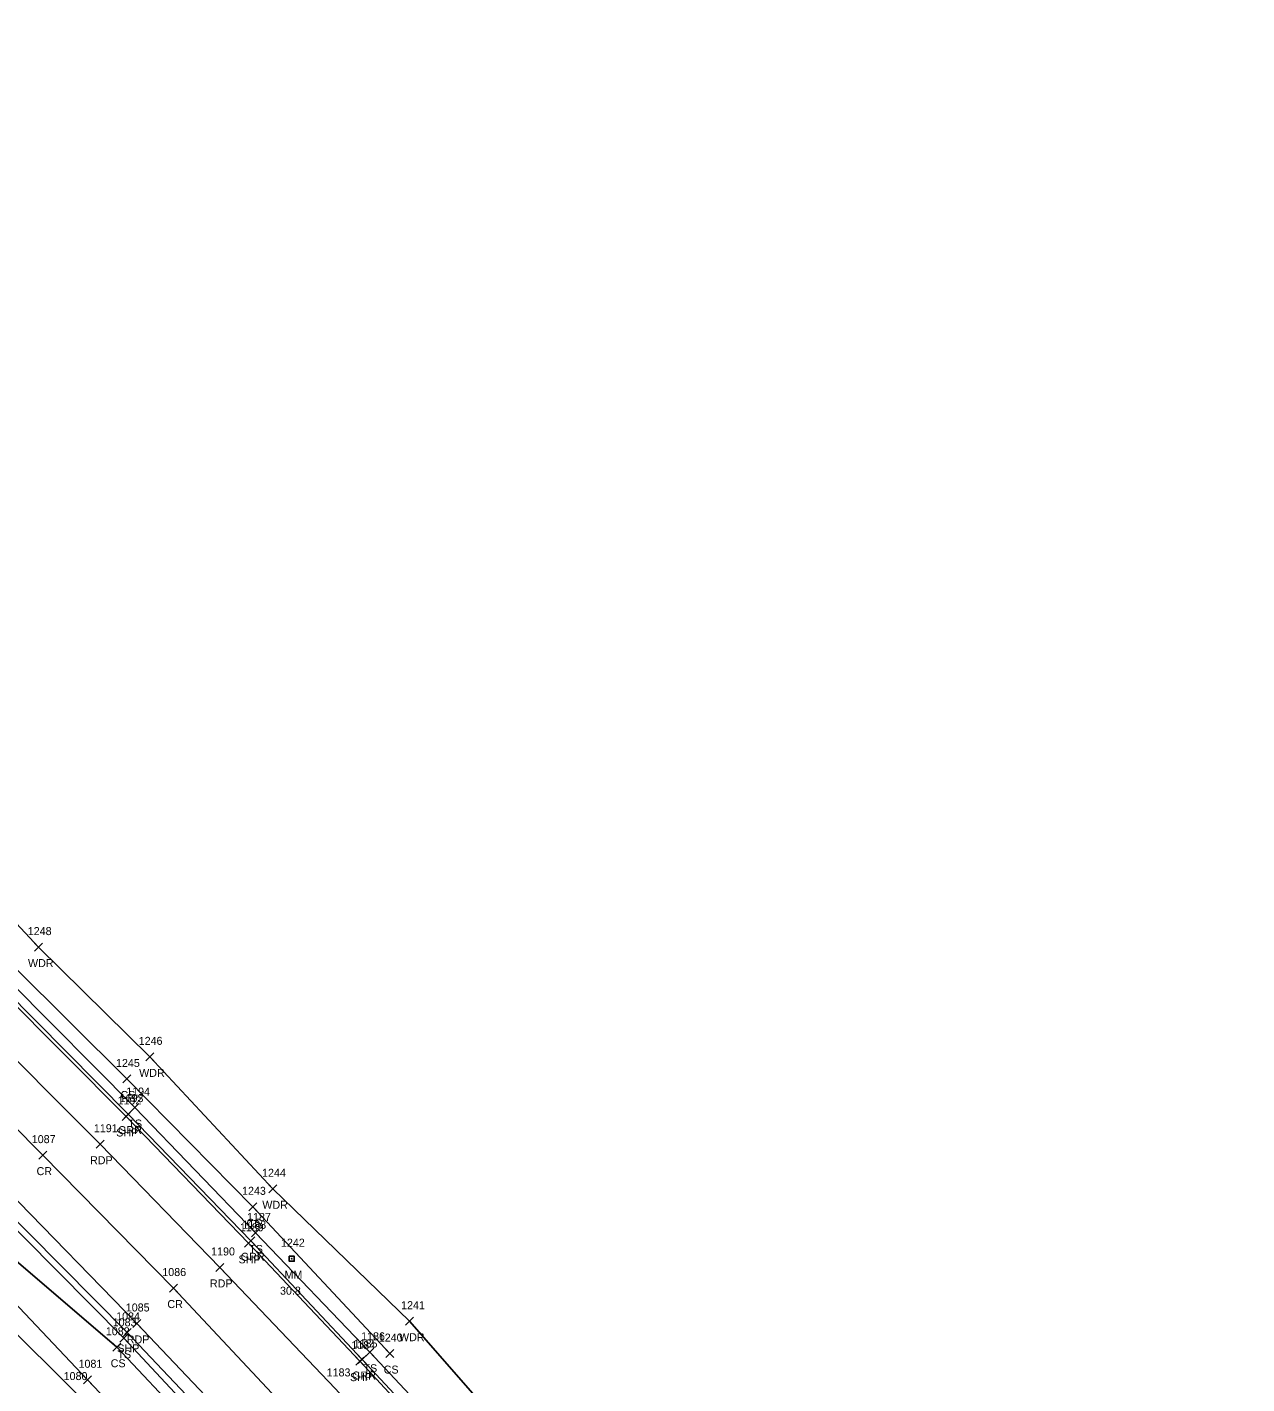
# Model space of a CAD drawing. Extents: x 1647574 to 1652703, y 212895 to 228670.
# Drawn here: x 1649920 to 1650224.8, y 226264.6 to 226603.8 of the extents above; entities that cross this region are included whole.
import ezdxf

# ---------------------------------------------------------------- set-up
doc = ezdxf.new("R2010")
doc.units = 0
for name, color, linetype in [('L_A', 7, 'Continuous'), ('L_I', 7, 'Continuous'), ('L_TIC', 7, 'Continuous'), ('LAWA', 7, 'Continuous'), ('LELB', 7, 'Continuous'), ('P_A', 7, 'Continuous'), ('P_I', 7, 'Continuous'), ('P_TIC', 7, 'Continuous'), ('PET', 7, 'Continuous'), ('PRC', 7, 'Continuous'), ('PSP', 7, 'Continuous'), ('R_A', 7, 'Continuous'), ('R_I', 7, 'Continuous'), ('R_TIC', 7, 'Continuous'), ('RGR', 7, 'Continuous'), ('S_A', 7, 'Continuous'), ('S_C', 7, 'Continuous'), ('S_I', 7, 'Continuous'), ('SRM', 7, 'Continuous')]:
    doc.layers.add(name, color=color, linetype=linetype)

msp = doc.modelspace()

# ---------------------------------------------------------------- linework, layer by layer
at = {"layer": 'L_TIC'}
for points in [[(1649921.81, 226372.8), (1649923.81, 226374.8)], [(1649923.81, 226372.8), (1649921.81, 226374.8)], [(1649949.59, 226345.36), (1649951.59, 226347.36)], [(1649951.59, 226345.36), (1649949.59, 226347.36)], [(1649943.85, 226339.83), (1649945.85, 226341.83)], [(1649945.85, 226339.83), (1649943.85, 226341.83)], [(1649945.85, 226332.69), (1649947.85, 226334.69)], [(1649947.85, 226332.69), (1649945.85, 226334.69)], [(1649980.36, 226312.37), (1649982.36, 226314.37)], [(1649982.36, 226312.37), (1649980.36, 226314.37)], [(1649975.36, 226307.87), (1649977.36, 226309.87)], [(1649977.36, 226307.87), (1649975.36, 226309.87)], [(1649976.06, 226301.34), (1649978.06, 226303.34)], [(1649978.06, 226301.34), (1649976.06, 226303.34)], [(1650014.55, 226279.28), (1650016.55, 226281.28)], [(1650016.55, 226279.28), (1650014.55, 226281.28)], [(1649943.11, 226275), (1649945.11, 226277)], [(1649945.11, 226275), (1649943.11, 226277)], [(1649941.39, 226272.76), (1649943.39, 226274.76)], [(1649943.39, 226272.76), (1649941.39, 226274.76)], [(1650004.62, 226271.51), (1650006.62, 226273.51)], [(1650006.62, 226271.51), (1650004.62, 226273.51)], [(1650009.63, 226271.18), (1650011.63, 226273.18)], [(1650011.63, 226271.18), (1650009.63, 226273.18)], [(1649934.01, 226264.64), (1649936.01, 226266.64)], [(1649936.01, 226264.64), (1649934.01, 226266.64)]]:
    msp.add_lwpolyline(points, dxfattribs=at)
at = {"layer": 'LAWA'}
msp.add_lwpolyline([(1650224.82, 226043.26), (1650200.57, 226071.14), (1650179.14, 226096.39), (1650156.93, 226122.13), (1650126.46, 226158.5), (1650102.32, 226186.03), (1650070.86, 226221.7), (1650047.25, 226248.26), (1650033.72, 226259.55), (1650015.55, 226280.28), (1649981.36, 226313.37), (1649950.59, 226346.36), (1649922.81, 226373.8), (1649891.44, 226407.34), (1649856.77, 226439.08), (1649829.63, 226467.03), (1649787.56, 226504.18), (1649754.94, 226535.2), (1649724.22, 226565.72), (1649692.31, 226598.17), (1649653.67, 226635.29), (1649620.52, 226666.86), (1649581.67, 226703.66)], dxfattribs=at)
at = {"layer": 'LELB'}
for points in [[(1650010.63, 226272.18), (1649976.36, 226308.87), (1649944.85, 226340.83), (1649916.6, 226368.96), (1649885.58, 226401.45), (1649851.41, 226433.71), (1649822.12, 226460.28), (1649782.98, 226498.9), (1649750.04, 226529.83), (1649718.83, 226559.66), (1649689.09, 226593.62), (1649652.01, 226632.5), (1649616.85, 226664.27), (1649578.69, 226701.52), (1649544.7, 226732.63), (1649511.82, 226765.51), (1649477.06, 226797.14), (1649442.21, 226831.27), (1649405.15, 226865.62), (1649378.95, 226891.41), (1649346.59, 226917.07), (1649311.19, 226946.22)], [(1650213.15, 226037.1), (1650185.87, 226070.33), (1650156.97, 226103.72), (1650126.82, 226139.03), (1650097.45, 226172.49), (1650065.12, 226208.19), (1650039.15, 226236.7), (1650005.62, 226272.51), (1649977.06, 226302.34), (1649946.85, 226333.69), (1649915.81, 226365.02), (1649884.88, 226395.87), (1649852.74, 226426.8), (1649817.4, 226461.44), (1649778.8, 226498.35), (1649747.79, 226526.99), (1649716.78, 226556.99), (1649685.05, 226589.65), (1649647.22, 226623.29), (1649611.68, 226660.43), (1649573.8, 226694.76)], [(1650145.31, 225996.12), (1650155.22, 226000.73), (1650160.97, 226007.39), (1650165.06, 226014.73), (1650162.63, 226023.17), (1650152.14, 226036.38), (1650125.52, 226068.74), (1650101.36, 226098.15), (1650073.79, 226131.47), (1650039.14, 226169.85), (1650006.52, 226208.67), (1649978.85, 226238.77), (1649944.11, 226276), (1649910.77, 226309.61), (1649879.19, 226341.22), (1649849.26, 226371.24), (1649815.2, 226404.44), (1649786.47, 226431.97), (1649749.39, 226466.79), (1649718.31, 226495.58), (1649694.54, 226518.32), (1649659.53, 226550.77), (1649625.91, 226582.74), (1649593.12, 226613.01)], [(1650034.79, 226165.59), (1650004.25, 226206.53), (1649976.89, 226237.09), (1649942.39, 226273.76), (1649905.43, 226305.34), (1649874.8, 226336.52), (1649843.44, 226365.42), (1649812.48, 226401.05), (1649784.9, 226430.14), (1649744.52, 226461.95), (1649720.63, 226485.58), (1649711.56, 226477.85), (1649711.58, 226477.78), (1649705.42, 226471.73), (1649700.93, 226467.69), (1649709.73, 226458.24)], [(1650148.97, 226010.88), (1650139.27, 226026.59), (1650113.43, 226057), (1650088.3, 226087.98), (1650061.28, 226120.08), (1650026.24, 226159.75), (1649992.44, 226196.13), (1649963.33, 226228.07), (1649931.94, 226262.56), (1649896.29, 226297.95), (1649867.38, 226328.16), (1649836.11, 226358.29), (1649802.88, 226390.85), (1649773.49, 226418.93), (1649757.57, 226433.02), (1649733.38, 226449.67), (1649721.38, 226464.7), (1649717.89, 226468.09), (1649721.1, 226472.27), (1649725.43, 226467.47)], [(1650148.97, 226010.88), (1650154.49, 226019.63), (1650146.18, 226030.47), (1650117.14, 226060.39), (1650092.92, 226091.65), (1650065.04, 226122.85), (1650030.31, 226163.04), (1649996.06, 226198.8), (1649967.82, 226231.08), (1649935.01, 226265.64), (1649900.92, 226301.66), (1649869, 226330.3), (1649837.58, 226359.92), (1649804, 226392.67), (1649775.11, 226420.09), (1649758.52, 226434.35), (1649738.4, 226455.19), (1649725.43, 226467.47)]]:
    msp.add_lwpolyline(points, dxfattribs=at)
at = {"layer": 'P_TIC'}
for points in [[(1649943.68, 226330.46), (1649945.68, 226332.46)], [(1649945.68, 226330.46), (1649943.68, 226332.46)], [(1649937.19, 226323.52), (1649939.19, 226325.52)], [(1649939.19, 226323.52), (1649937.19, 226325.52)], [(1649922.88, 226320.79), (1649924.88, 226322.79)], [(1649924.88, 226320.79), (1649922.88, 226322.79)], [(1649974.25, 226298.75), (1649976.25, 226300.75)], [(1649976.25, 226298.75), (1649974.25, 226300.75)], [(1649967.15, 226292.72), (1649969.15, 226294.72)], [(1649969.15, 226292.72), (1649967.15, 226294.72)], [(1649955.56, 226287.56), (1649957.56, 226289.56)], [(1649957.56, 226287.56), (1649955.56, 226289.56)], [(1649946.38, 226278.71), (1649948.38, 226280.71)], [(1649948.38, 226278.71), (1649946.38, 226280.71)], [(1649943.97, 226276.48), (1649945.97, 226278.48)], [(1649945.97, 226276.48), (1649943.97, 226278.48)], [(1650002.11, 226269.29), (1650004.11, 226271.29)], [(1650004.11, 226269.29), (1650002.11, 226271.29)]]:
    msp.add_lwpolyline(points, dxfattribs=at)
at = {"layer": 'PET'}
for points in [[(1650203.46, 226029.18), (1650176.21, 226061.89), (1650147.53, 226095.79), (1650117.29, 226130.73), (1650087.4, 226164.52), (1650055.9, 226199.34), (1650029.44, 226228.14), (1649996.95, 226263.47), (1649968.15, 226293.72), (1649938.19, 226324.52), (1649906.65, 226356.13), (1649876.52, 226386.27), (1649843.75, 226418.81), (1649809.66, 226451.94), (1649770.32, 226489.71), (1649739.98, 226518.42), (1649716.1, 226541.38), (1649682.51, 226572.89), (1649648.23, 226605.38), (1649615.14, 226636.4), (1649578.52, 226671.42)], [(1650180.12, 226018.51), (1650160.2, 226042.42), (1650132.53, 226074.87), (1650108.24, 226103.36), (1650079.8, 226135.84), (1650045.18, 226174.49), (1650010.43, 226212.6), (1649983.21, 226241.97), (1649947.38, 226279.71), (1649914.98, 226313), (1649883.03, 226345), (1649852.9, 226374.89), (1649819.24, 226408.27), (1649790.46, 226435.99), (1649753.36, 226471.35), (1649722.68, 226500.42), (1649698.76, 226522.75), (1649664.62, 226555.39), (1649630.41, 226587.57), (1649598.45, 226617.55), (1649561.34, 226652.9)]]:
    msp.add_lwpolyline(points, dxfattribs=at)
at = {"layer": 'PRC'}
msp.add_lwpolyline([(1650190.29, 226025.07), (1650169.4, 226050.68), (1650141.73, 226083.3), (1650117.9, 226111.09), (1650088.92, 226144.57), (1650053.94, 226182.93), (1650019.72, 226220.45), (1649992.16, 226250.42), (1649956.56, 226288.56), (1649923.88, 226321.79), (1649891.54, 226354.39), (1649861.68, 226384.4), (1649827.7, 226416.9), (1649798.54, 226445.37), (1649761.96, 226480.16), (1649731.42, 226509.46), (1649707.37, 226531.84), (1649673.7, 226564), (1649639.62, 226596.15), (1649606.75, 226626.95), (1649570.25, 226661.64)], dxfattribs=at)
at = {"layer": 'PSP'}
for points in [[(1650209.98, 226034.8), (1650182.89, 226067.68), (1650153.83, 226101.81), (1650124.05, 226136.25), (1650094.35, 226170.32), (1650062.83, 226205.52), (1650036.19, 226234.57), (1650003.11, 226270.29), (1649975.25, 226299.75), (1649944.68, 226331.46), (1649913.77, 226362.55), (1649883.23, 226393.29), (1649850.54, 226425.12), (1649815.25, 226459.11), (1649776.56, 226495.81), (1649746.09, 226524.83), (1649714.65, 226554.46), (1649681.67, 226585.65), (1649644.69, 226620.23), (1649606.95, 226655.87), (1649570.92, 226690.01)], [(1650176.78, 226014.91), (1650174.69, 226018.89), (1650157.03, 226040.39), (1650129.97, 226072.67), (1650105.28, 226101.15), (1650076.93, 226133.75), (1650041.79, 226172.07), (1650008.03, 226209.64), (1649980.35, 226240.01), (1649944.97, 226277.48), (1649912.15, 226310.56), (1649880.37, 226342.42), (1649850.35, 226372.48), (1649816.61, 226405.58), (1649787.78, 226433.35), (1649750.91, 226468.71), (1649720.44, 226497.53), (1649696.48, 226520.16), (1649661.7, 226552.53), (1649627.77, 226584.84), (1649595.64, 226615.02), (1649558.33, 226650.15)]]:
    msp.add_lwpolyline(points, dxfattribs=at)
at = {"layer": 'R_TIC'}
for points in [[(1649944.2, 226331.04), (1649946.2, 226333.04)], [(1649946.2, 226331.04), (1649944.2, 226333.04)], [(1649974.87, 226299.38), (1649976.87, 226301.38)], [(1649976.87, 226299.38), (1649974.87, 226301.38)], [(1650002.69, 226269.69), (1650004.69, 226271.69)], [(1650004.69, 226269.69), (1650002.69, 226271.69)]]:
    msp.add_lwpolyline(points, dxfattribs=at)
at = {"layer": 'RGR'}
msp.add_lwpolyline([(1650210.88, 226035.34), (1650183.47, 226068.36), (1650154.6, 226102.18), (1650124.72, 226137.1), (1650095.1, 226170.93), (1650063.42, 226206.14), (1650036.95, 226235.01), (1650003.69, 226270.69), (1649975.87, 226300.38), (1649945.2, 226332.04), (1649914.34, 226363.19), (1649883.95, 226393.7), (1649851.2, 226425.71), (1649815.73, 226459.46), (1649777.08, 226496.44), (1649746.45, 226525.34), (1649715.22, 226555.07), (1649682.27, 226586.18), (1649645.22, 226621.05), (1649607.54, 226656.38), (1649571.29, 226690.65)], dxfattribs=at)
at = {"layer": 'SRM'}
msp.add_lwpolyline([(1649985.47, 226296.53), (1649986.72, 226296.53), (1649986.72, 226295.28), (1649985.47, 226295.28)], close=True, dxfattribs=at)
msp.add_circle((1649986.09, 226295.9), 0.0833, dxfattribs=at)

# ---------------------------------------------------------------- texts
at = {"layer": 'L_A'}
for s, p in [('WDR', (1649920.17, 226368.8)), ('WDR', (1649947.95, 226341.36)), ('CS', (1649943.29, 226335.83)), ('TS', (1649945.26, 226328.69)), ('WDR', (1649978.73, 226308.37)), ('CS', (1649974.8, 226303.87)), ('TS', (1649975.47, 226297.34)), ('WDR', (1650012.91, 226275.28)), ('TS', (1649942.52, 226271)), ('CS', (1649940.84, 226268.76)), ('TS', (1650004.03, 226267.51)), ('CS', (1650009.07, 226267.18))]:
    msp.add_text(s, height=2, dxfattribs=at).set_placement(p)
at = {"layer": 'L_I'}
for s, p in [('1248', (1649920.11, 226376.8)), ('1246', (1649947.84, 226349.36)), ('1245', (1649942.16, 226343.83)), ('1194', (1649944.72, 226336.69)), ('1244', (1649978.67, 226316.37)), ('1243', (1649973.67, 226311.87)), ('1187', (1649974.93, 226305.34)), ('1241', (1650013.43, 226283.28)), ('1082', (1649939.62, 226276.76)), ('1083', (1649941.34, 226279)), ('1186', (1650003.44, 226275.51)), ('1240', (1650007.85, 226275.18)), ('1081', (1649932.8, 226268.64)), ('1080', (1649929.08, 226265.56))]:
    msp.add_text(s, height=2, dxfattribs=at).set_placement(p)
at = {"layer": 'P_A'}
for s, p in [('SHP', (1649942.22, 226326.46)), ('RDP', (1649935.67, 226319.52)), ('CR', (1649922.31, 226316.79)), ('SHP', (1649972.79, 226294.75)), ('RDP', (1649965.64, 226288.72)), ('CR', (1649955, 226283.56)), ('RDP', (1649944.87, 226274.71)), ('SHP', (1649942.51, 226272.48)), ('SHP', (1650000.65, 226265.29))]:
    msp.add_text(s, height=2, dxfattribs=at).set_placement(p)
at = {"layer": 'P_I'}
for s, p in [('1192', (1649942.56, 226334.46)), ('1087', (1649921.11, 226324.79)), ('1191', (1649936.63, 226327.52)), ('1189', (1649973.12, 226302.75)), ('1190', (1649965.94, 226296.72)), ('1086', (1649953.74, 226291.56)), ('1084', (1649942.2, 226280.48)), ('1085', (1649944.61, 226282.71)), ('1184', (1650000.99, 226273.29)), ('1183', (1649994.82, 226266.47))]:
    msp.add_text(s, height=2, dxfattribs=at).set_placement(p)
at = {"layer": 'R_A'}
for p in [(1649942.69, 226327.04), (1649973.36, 226295.38), (1650001.18, 226265.69)]:
    msp.add_text('GRR', height=2, dxfattribs=at).set_placement(p)
at = {"layer": 'R_I'}
for s, p in [('1193', (1649943.07, 226335.04)), ('1188', (1649973.74, 226303.38)), ('1185', (1650001.57, 226273.69))]:
    msp.add_text(s, height=2, dxfattribs=at).set_placement(p)
at = {"layer": 'S_A'}
msp.add_text('MM', height=2, dxfattribs=at).set_placement((1649984.28, 226290.9))
at = {"layer": 'S_C'}
msp.add_text('30.8', height=2, dxfattribs=at).set_placement((1649983.16, 226286.9))
at = {"layer": 'S_I'}
msp.add_text('1242', height=2, dxfattribs=at).set_placement((1649983.4, 226298.9))

doc.saveas('drawing.dxf')
